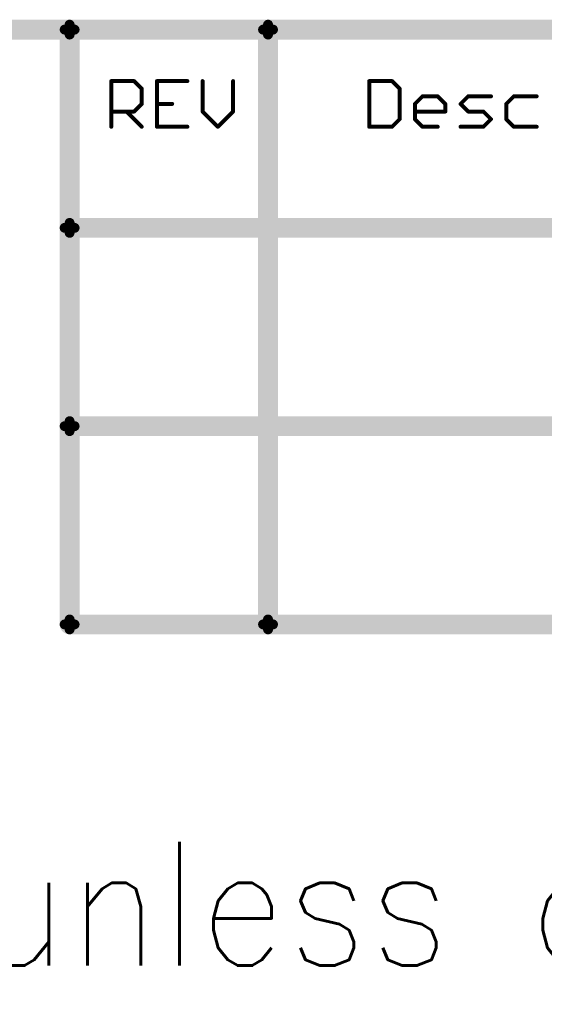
# Model space of a CAD drawing. Header units: millimetres. Extents: x -1.5 to 11.1, y -3 to 5.
# Tile 320 of 323: x 6.45 to 6.978, y 4.044 to 5.037. Entities that reach past the tile are written whole.
import ezdxf

# ---------------------------------------------------------------- set-up
doc = ezdxf.new("R2010")
doc.units = ezdxf.units.MM
doc.header["$MEASUREMENT"] = 0
doc.layers.add('Document', color=7, linetype='Continuous', true_color=0x7f7f00)
doc.styles.add('textstyle28', font='standard')

# ---------------------------------------------------------------- blocks, each defined once
blk = doc.blocks.new('PCB_F___30T_20G_16D_4003_1')
at = {"layer": 'Document'}
for points in [[(-0.8, 5.027, 0.02, 0.02, 0), (6.5, 5.027, 0.02, 0.02, 0)], [(6.5, 5.027, 0.02, 0.02, 0), (6.7, 5.027, 0.02, 0.02, 0)], [(6.5, 4.827, 0.02, 0.02, 0), (6.5, 5.027, 0.02, 0.02, 0)], [(6.5, 5.022, 0.01, 0.01, -1), (6.5, 5.032, 0.01, 0.01, 0)], [(6.495, 5.027, 0.01, 0.01, -1), (6.505, 5.027, 0.01, 0.01, 0)], [(6.5, 5.032, 0.01, 0.01, -1), (6.5, 5.022, 0.01, 0.01, 0)], [(6.7, 5.027, 0.02, 0.02, 0), (8.4, 5.027, 0.02, 0.02, 0)], [(6.7, 4.427, 0.02, 0.02, 0), (6.7, 5.027, 0.02, 0.02, 0)], [(6.695, 5.027, 0.01, 0.01, -1), (6.705, 5.027, 0.01, 0.01, 0)], [(6.7, 5.022, 0.01, 0.01, -1), (6.7, 5.032, 0.01, 0.01, 0)], [(6.7, 5.032, 0.01, 0.01, -1), (6.7, 5.022, 0.01, 0.01, 0)], [(6.542, 4.975039, 0.004, 0.004, 0), (6.56502, 4.975039, 0.004, 0.004, 0)], [(6.542, 4.929, 0.004, 0.004, 0), (6.542, 4.975039, 0.004, 0.004, 0)], [(6.541, 4.975039, 0.002, 0.002, -1), (6.543, 4.975039, 0.002, 0.002, 0)], [(6.542, 4.974039, 0.002, 0.002, -1), (6.542, 4.976039, 0.002, 0.002, 0)], [(6.564312, 4.974332, 0.002, 0.002, -1), (6.565727, 4.975746, 0.002, 0.002, 0)], [(6.56502, 4.975039, 0.004, 0.004, 0), (6.572693, 4.967366, 0.004, 0.004, 0)], [(6.56502, 4.976039, 0.002, 0.002, -1), (6.56502, 4.974039, 0.002, 0.002, 0)], [(6.588039, 4.929, 0.004, 0.004, 0), (6.588039, 4.975039, 0.004, 0.004, 0)], [(6.588039, 4.975039, 0.004, 0.004, 0), (6.618732, 4.975039, 0.004, 0.004, 0)], [(6.588039, 4.974039, 0.002, 0.002, -1), (6.588039, 4.976039, 0.002, 0.002, 0)], [(6.587039, 4.975039, 0.002, 0.002, -1), (6.589039, 4.975039, 0.002, 0.002, 0)], [(6.618732, 4.976039, 0.002, 0.002, -1), (6.618732, 4.974039, 0.002, 0.002, 0)], [(6.634078, 4.944346, 0.004, 0.004, 0), (6.634078, 4.975039, 0.004, 0.004, 0)], [(6.633078, 4.975039, 0.002, 0.002, -1), (6.635078, 4.975039, 0.002, 0.002, 0)], [(6.664771, 4.944346, 0.004, 0.004, 0), (6.664771, 4.975039, 0.004, 0.004, 0)], [(6.663771, 4.975039, 0.002, 0.002, -1), (6.665771, 4.975039, 0.002, 0.002, 0)], [(6.802, 4.929, 0.004, 0.004, 0), (6.802, 4.975039, 0.004, 0.004, 0)], [(6.802, 4.975039, 0.004, 0.004, 0), (6.82502, 4.975039, 0.004, 0.004, 0)], [(6.801, 4.975039, 0.002, 0.002, -1), (6.803, 4.975039, 0.002, 0.002, 0)], [(6.802, 4.974039, 0.002, 0.002, -1), (6.802, 4.976039, 0.002, 0.002, 0)], [(6.824312, 4.974332, 0.002, 0.002, -1), (6.825727, 4.975746, 0.002, 0.002, 0)], [(6.82502, 4.975039, 0.004, 0.004, 0), (6.832693, 4.967366, 0.004, 0.004, 0)], [(6.82502, 4.976039, 0.002, 0.002, -1), (6.82502, 4.974039, 0.002, 0.002, 0)], [(6.572693, 4.95202, 0.004, 0.004, 0), (6.572693, 4.967366, 0.004, 0.004, 0)], [(6.571693, 4.967366, 0.002, 0.002, -1), (6.573693, 4.967366, 0.002, 0.002, 0)], [(6.5734, 4.968073, 0.002, 0.002, -1), (6.571986, 4.966659, 0.002, 0.002, 0)], [(6.832693, 4.936673, 0.004, 0.004, 0), (6.832693, 4.967366, 0.004, 0.004, 0)], [(6.831693, 4.967366, 0.002, 0.002, -1), (6.833693, 4.967366, 0.002, 0.002, 0)], [(6.8334, 4.968073, 0.002, 0.002, -1), (6.831986, 4.966659, 0.002, 0.002, 0)], [(6.848039, 4.95202, 0.004, 0.004, 0), (6.855712, 4.959693, 0.004, 0.004, 0)], [(6.855712, 4.959693, 0.004, 0.004, 0), (6.871059, 4.959693, 0.004, 0.004, 0)], [(6.855712, 4.958693, 0.002, 0.002, -1), (6.855712, 4.960693, 0.002, 0.002, 0)], [(6.855005, 4.9604, 0.002, 0.002, -1), (6.856419, 4.958986, 0.002, 0.002, 0)], [(6.871059, 4.959693, 0.004, 0.004, 0), (6.878732, 4.95202, 0.004, 0.004, 0)], [(6.870352, 4.958986, 0.002, 0.002, -1), (6.871766, 4.9604, 0.002, 0.002, 0)], [(6.871059, 4.960693, 0.002, 0.002, -1), (6.871059, 4.958693, 0.002, 0.002, 0)], [(6.894078, 4.95202, 0.004, 0.004, 0), (6.901752, 4.959693, 0.004, 0.004, 0)], [(6.901752, 4.959693, 0.004, 0.004, 0), (6.924771, 4.959693, 0.004, 0.004, 0)], [(6.901752, 4.958693, 0.002, 0.002, -1), (6.901752, 4.960693, 0.002, 0.002, 0)], [(6.901044, 4.9604, 0.002, 0.002, -1), (6.902459, 4.958986, 0.002, 0.002, 0)], [(6.924771, 4.960693, 0.002, 0.002, -1), (6.924771, 4.958693, 0.002, 0.002, 0)], [(6.940118, 4.95202, 0.004, 0.004, 0), (6.947791, 4.959693, 0.004, 0.004, 0)], [(6.947791, 4.959693, 0.004, 0.004, 0), (6.970811, 4.959693, 0.004, 0.004, 0)], [(6.947791, 4.958693, 0.002, 0.002, -1), (6.947791, 4.960693, 0.002, 0.002, 0)], [(6.947084, 4.9604, 0.002, 0.002, -1), (6.948498, 4.958986, 0.002, 0.002, 0)], [(6.970811, 4.960693, 0.002, 0.002, -1), (6.970811, 4.958693, 0.002, 0.002, 0)], [(6.542, 4.944346, 0.004, 0.004, 0), (6.56502, 4.944346, 0.004, 0.004, 0)], [(6.542, 4.943346, 0.002, 0.002, -1), (6.542, 4.945346, 0.002, 0.002, 0)], [(6.557346, 4.944346, 0.004, 0.004, 0), (6.572693, 4.929, 0.004, 0.004, 0)], [(6.556639, 4.943639, 0.002, 0.002, -1), (6.558053, 4.945053, 0.002, 0.002, 0)], [(6.56502, 4.944346, 0.004, 0.004, 0), (6.572693, 4.95202, 0.004, 0.004, 0)], [(6.56502, 4.945346, 0.002, 0.002, -1), (6.56502, 4.943346, 0.002, 0.002, 0)], [(6.573693, 4.95202, 0.002, 0.002, -1), (6.571693, 4.95202, 0.002, 0.002, 0)], [(6.571986, 4.952727, 0.002, 0.002, -1), (6.5734, 4.951312, 0.002, 0.002, 0)], [(6.588039, 4.95202, 0.004, 0.004, 0), (6.603386, 4.95202, 0.004, 0.004, 0)], [(6.588039, 4.95102, 0.002, 0.002, -1), (6.588039, 4.95302, 0.002, 0.002, 0)], [(6.603386, 4.95302, 0.002, 0.002, -1), (6.603386, 4.95102, 0.002, 0.002, 0)], [(6.634078, 4.944346, 0.004, 0.004, 0), (6.649425, 4.929, 0.004, 0.004, 0)], [(6.633371, 4.943639, 0.002, 0.002, -1), (6.634786, 4.945053, 0.002, 0.002, 0)], [(6.649425, 4.929, 0.004, 0.004, 0), (6.664771, 4.944346, 0.004, 0.004, 0)], [(6.664064, 4.945053, 0.002, 0.002, -1), (6.665478, 4.943639, 0.002, 0.002, 0)], [(6.848039, 4.936673, 0.004, 0.004, 0), (6.848039, 4.95202, 0.004, 0.004, 0)], [(6.847039, 4.95202, 0.002, 0.002, -1), (6.849039, 4.95202, 0.002, 0.002, 0)], [(6.848746, 4.951312, 0.002, 0.002, -1), (6.847332, 4.952727, 0.002, 0.002, 0)], [(6.848039, 4.944346, 0.004, 0.004, 0), (6.878732, 4.944346, 0.004, 0.004, 0)], [(6.848039, 4.943346, 0.002, 0.002, -1), (6.848039, 4.945346, 0.002, 0.002, 0)], [(6.878732, 4.944346, 0.004, 0.004, 0), (6.878732, 4.95202, 0.004, 0.004, 0)], [(6.877732, 4.95202, 0.002, 0.002, -1), (6.879732, 4.95202, 0.002, 0.002, 0)], [(6.879439, 4.952727, 0.002, 0.002, -1), (6.878025, 4.951312, 0.002, 0.002, 0)], [(6.878732, 4.945346, 0.002, 0.002, -1), (6.878732, 4.943346, 0.002, 0.002, 0)], [(6.894078, 4.95202, 0.004, 0.004, 0), (6.901752, 4.944346, 0.004, 0.004, 0)], [(6.893371, 4.951312, 0.002, 0.002, -1), (6.894786, 4.952727, 0.002, 0.002, 0)], [(6.894786, 4.951312, 0.002, 0.002, -1), (6.893371, 4.952727, 0.002, 0.002, 0)], [(6.901752, 4.944346, 0.004, 0.004, 0), (6.917098, 4.944346, 0.004, 0.004, 0)], [(6.901752, 4.943346, 0.002, 0.002, -1), (6.901752, 4.945346, 0.002, 0.002, 0)], [(6.917098, 4.944346, 0.004, 0.004, 0), (6.924771, 4.936673, 0.004, 0.004, 0)], [(6.916391, 4.943639, 0.002, 0.002, -1), (6.917805, 4.945053, 0.002, 0.002, 0)], [(6.917098, 4.945346, 0.002, 0.002, -1), (6.917098, 4.943346, 0.002, 0.002, 0)], [(6.940118, 4.936673, 0.004, 0.004, 0), (6.940118, 4.95202, 0.004, 0.004, 0)], [(6.939118, 4.95202, 0.002, 0.002, -1), (6.941118, 4.95202, 0.002, 0.002, 0)], [(6.940825, 4.951312, 0.002, 0.002, -1), (6.939411, 4.952727, 0.002, 0.002, 0)], [(6.565727, 4.943639, 0.002, 0.002, -1), (6.564312, 4.945053, 0.002, 0.002, 0)], [(6.635078, 4.944346, 0.002, 0.002, -1), (6.633078, 4.944346, 0.002, 0.002, 0)], [(6.665771, 4.944346, 0.002, 0.002, -1), (6.663771, 4.944346, 0.002, 0.002, 0)], [(6.82502, 4.929, 0.004, 0.004, 0), (6.832693, 4.936673, 0.004, 0.004, 0)], [(6.833693, 4.936673, 0.002, 0.002, -1), (6.831693, 4.936673, 0.002, 0.002, 0)], [(6.831986, 4.93738, 0.002, 0.002, -1), (6.8334, 4.935966, 0.002, 0.002, 0)], [(6.848039, 4.936673, 0.004, 0.004, 0), (6.855712, 4.929, 0.004, 0.004, 0)], [(6.847332, 4.935966, 0.002, 0.002, -1), (6.848746, 4.93738, 0.002, 0.002, 0)], [(6.849039, 4.936673, 0.002, 0.002, -1), (6.847039, 4.936673, 0.002, 0.002, 0)], [(6.879732, 4.944346, 0.002, 0.002, -1), (6.877732, 4.944346, 0.002, 0.002, 0)], [(6.902459, 4.945053, 0.002, 0.002, -1), (6.901044, 4.943639, 0.002, 0.002, 0)], [(6.917098, 4.929, 0.004, 0.004, 0), (6.924771, 4.936673, 0.004, 0.004, 0)], [(6.924064, 4.93738, 0.002, 0.002, -1), (6.925478, 4.935966, 0.002, 0.002, 0)], [(6.925478, 4.93738, 0.002, 0.002, -1), (6.924064, 4.935966, 0.002, 0.002, 0)], [(6.940118, 4.936673, 0.004, 0.004, 0), (6.947791, 4.929, 0.004, 0.004, 0)], [(6.939411, 4.935966, 0.002, 0.002, -1), (6.940825, 4.93738, 0.002, 0.002, 0)], [(6.941118, 4.936673, 0.002, 0.002, -1), (6.939118, 4.936673, 0.002, 0.002, 0)], [(6.543, 4.929, 0.002, 0.002, -1), (6.541, 4.929, 0.002, 0.002, 0)], [(6.5734, 4.929707, 0.002, 0.002, -1), (6.571986, 4.928293, 0.002, 0.002, 0)], [(6.588039, 4.929, 0.004, 0.004, 0), (6.618732, 4.929, 0.004, 0.004, 0)], [(6.588039, 4.928, 0.002, 0.002, -1), (6.588039, 4.93, 0.002, 0.002, 0)], [(6.589039, 4.929, 0.002, 0.002, -1), (6.587039, 4.929, 0.002, 0.002, 0)], [(6.618732, 4.93, 0.002, 0.002, -1), (6.618732, 4.928, 0.002, 0.002, 0)], [(6.650132, 4.928293, 0.002, 0.002, -1), (6.648718, 4.929707, 0.002, 0.002, 0)], [(6.650132, 4.929707, 0.002, 0.002, -1), (6.648718, 4.928293, 0.002, 0.002, 0)], [(6.802, 4.929, 0.004, 0.004, 0), (6.82502, 4.929, 0.004, 0.004, 0)], [(6.802, 4.928, 0.002, 0.002, -1), (6.802, 4.93, 0.002, 0.002, 0)], [(6.803, 4.929, 0.002, 0.002, -1), (6.801, 4.929, 0.002, 0.002, 0)], [(6.825727, 4.928293, 0.002, 0.002, -1), (6.824312, 4.929707, 0.002, 0.002, 0)], [(6.82502, 4.93, 0.002, 0.002, -1), (6.82502, 4.928, 0.002, 0.002, 0)], [(6.855712, 4.929, 0.004, 0.004, 0), (6.871059, 4.929, 0.004, 0.004, 0)], [(6.855712, 4.928, 0.002, 0.002, -1), (6.855712, 4.93, 0.002, 0.002, 0)], [(6.856419, 4.929707, 0.002, 0.002, -1), (6.855005, 4.928293, 0.002, 0.002, 0)], [(6.871059, 4.93, 0.002, 0.002, -1), (6.871059, 4.928, 0.002, 0.002, 0)], [(6.894078, 4.929, 0.004, 0.004, 0), (6.917098, 4.929, 0.004, 0.004, 0)], [(6.894078, 4.928, 0.002, 0.002, -1), (6.894078, 4.93, 0.002, 0.002, 0)], [(6.917805, 4.928293, 0.002, 0.002, -1), (6.916391, 4.929707, 0.002, 0.002, 0)], [(6.917098, 4.93, 0.002, 0.002, -1), (6.917098, 4.928, 0.002, 0.002, 0)], [(6.947791, 4.929, 0.004, 0.004, 0), (6.970811, 4.929, 0.004, 0.004, 0)], [(6.947791, 4.928, 0.002, 0.002, -1), (6.947791, 4.93, 0.002, 0.002, 0)], [(6.948498, 4.929707, 0.002, 0.002, -1), (6.947084, 4.928293, 0.002, 0.002, 0)], [(6.970811, 4.93, 0.002, 0.002, -1), (6.970811, 4.928, 0.002, 0.002, 0)], [(6.5, 4.827, 0.02, 0.02, 0), (9, 4.827, 0.02, 0.02, 0)], [(6.5, 4.627, 0.02, 0.02, 0), (6.5, 4.827, 0.02, 0.02, 0)], [(6.5, 4.822, 0.01, 0.01, -1), (6.5, 4.832, 0.01, 0.01, 0)], [(6.495, 4.827, 0.01, 0.01, -1), (6.505, 4.827, 0.01, 0.01, 0)], [(6.505, 4.827, 0.01, 0.01, -1), (6.495, 4.827, 0.01, 0.01, 0)], [(6.5, 4.627, 0.02, 0.02, 0), (9, 4.627, 0.02, 0.02, 0)], [(6.5, 4.427, 0.02, 0.02, 0), (6.5, 4.627, 0.02, 0.02, 0)], [(6.5, 4.622, 0.01, 0.01, -1), (6.5, 4.632, 0.01, 0.01, 0)], [(6.495, 4.627, 0.01, 0.01, -1), (6.505, 4.627, 0.01, 0.01, 0)], [(6.505, 4.627, 0.01, 0.01, -1), (6.495, 4.627, 0.01, 0.01, 0)], [(6.5, 4.427, 0.02, 0.02, 0), (6.7, 4.427, 0.02, 0.02, 0)], [(6.5, 4.422, 0.01, 0.01, -1), (6.5, 4.432, 0.01, 0.01, 0)], [(6.505, 4.427, 0.01, 0.01, -1), (6.495, 4.427, 0.01, 0.01, 0)], [(6.7, 4.427, 0.02, 0.02, 0), (8.4, 4.427, 0.02, 0.02, 0)], [(6.7, 4.422, 0.01, 0.01, -1), (6.7, 4.432, 0.01, 0.01, 0)], [(6.705, 4.427, 0.01, 0.01, -1), (6.695, 4.427, 0.01, 0.01, 0)], [(6.7, 4.432, 0.01, 0.01, -1), (6.7, 4.422, 0.01, 0.01, 0)]]:
    blk.add_lwpolyline(points, format="xyseb", dxfattribs=at)
for points in [[(6.495, 5.027, 0.01, 0.01, 1), (6.505, 5.027, 0.01, 0.01, 1)], [(6.495, 5.027, 0.01, 0.01, 1), (6.505, 5.027, 0.01, 0.01, 1)], [(6.495, 5.027, 0.01, 0.01, 1), (6.505, 5.027, 0.01, 0.01, 1)], [(6.4975, 5.032, 0.005, 0.005, 1), (6.5025, 5.032, 0.005, 0.005, 1)], [(6.4975, 5.032, 0.005, 0.005, 1), (6.5025, 5.032, 0.005, 0.005, 1)], [(6.695, 5.027, 0.01, 0.01, 1), (6.705, 5.027, 0.01, 0.01, 1)], [(6.695, 5.027, 0.01, 0.01, 1), (6.705, 5.027, 0.01, 0.01, 1)], [(6.695, 5.027, 0.01, 0.01, 1), (6.705, 5.027, 0.01, 0.01, 1)], [(6.6975, 5.032, 0.005, 0.005, 1), (6.7025, 5.032, 0.005, 0.005, 1)], [(6.6975, 5.032, 0.005, 0.005, 1), (6.7025, 5.032, 0.005, 0.005, 1)], [(6.4925, 5.027, 0.005, 0.005, 1), (6.4975, 5.027, 0.005, 0.005, 1)], [(6.4975, 5.022, 0.005, 0.005, 1), (6.5025, 5.022, 0.005, 0.005, 1)], [(6.4975, 5.022, 0.005, 0.005, 1), (6.5025, 5.022, 0.005, 0.005, 1)], [(6.5025, 5.027, 0.005, 0.005, 1), (6.5075, 5.027, 0.005, 0.005, 1)], [(6.6925, 5.027, 0.005, 0.005, 1), (6.6975, 5.027, 0.005, 0.005, 1)], [(6.6975, 5.022, 0.005, 0.005, 1), (6.7025, 5.022, 0.005, 0.005, 1)], [(6.6975, 5.022, 0.005, 0.005, 1), (6.7025, 5.022, 0.005, 0.005, 1)], [(6.7025, 5.027, 0.005, 0.005, 1), (6.7075, 5.027, 0.005, 0.005, 1)], [(6.541, 4.975039, 0.002, 0.002, 1), (6.543, 4.975039, 0.002, 0.002, 1)], [(6.541, 4.975039, 0.002, 0.002, 1), (6.543, 4.975039, 0.002, 0.002, 1)], [(6.5405, 4.975039, 0.001, 0.001, 1), (6.5415, 4.975039, 0.001, 0.001, 1)], [(6.5415, 4.976039, 0.001, 0.001, 1), (6.5425, 4.976039, 0.001, 0.001, 1)], [(6.5425, 4.975039, 0.001, 0.001, 1), (6.5435, 4.975039, 0.001, 0.001, 1)], [(6.56402, 4.975039, 0.002, 0.002, 1), (6.56602, 4.975039, 0.002, 0.002, 1)], [(6.56402, 4.975039, 0.002, 0.002, 1), (6.56602, 4.975039, 0.002, 0.002, 1)], [(6.56452, 4.976039, 0.001, 0.001, 1), (6.56552, 4.976039, 0.001, 0.001, 1)], [(6.565227, 4.975746, 0.001, 0.001, 1), (6.566227, 4.975746, 0.001, 0.001, 1)], [(6.587039, 4.975039, 0.002, 0.002, 1), (6.589039, 4.975039, 0.002, 0.002, 1)], [(6.587039, 4.975039, 0.002, 0.002, 1), (6.589039, 4.975039, 0.002, 0.002, 1)], [(6.586539, 4.975039, 0.001, 0.001, 1), (6.587539, 4.975039, 0.001, 0.001, 1)], [(6.587539, 4.976039, 0.001, 0.001, 1), (6.588539, 4.976039, 0.001, 0.001, 1)], [(6.588539, 4.975039, 0.001, 0.001, 1), (6.589539, 4.975039, 0.001, 0.001, 1)], [(6.617732, 4.975039, 0.002, 0.002, 1), (6.619732, 4.975039, 0.002, 0.002, 1)], [(6.618232, 4.976039, 0.001, 0.001, 1), (6.619232, 4.976039, 0.001, 0.001, 1)], [(6.633078, 4.975039, 0.002, 0.002, 1), (6.635078, 4.975039, 0.002, 0.002, 1)], [(6.632578, 4.975039, 0.001, 0.001, 1), (6.633578, 4.975039, 0.001, 0.001, 1)], [(6.634578, 4.975039, 0.001, 0.001, 1), (6.635578, 4.975039, 0.001, 0.001, 1)], [(6.663771, 4.975039, 0.002, 0.002, 1), (6.665771, 4.975039, 0.002, 0.002, 1)], [(6.663271, 4.975039, 0.001, 0.001, 1), (6.664271, 4.975039, 0.001, 0.001, 1)], [(6.665271, 4.975039, 0.001, 0.001, 1), (6.666271, 4.975039, 0.001, 0.001, 1)], [(6.801, 4.975039, 0.002, 0.002, 1), (6.803, 4.975039, 0.002, 0.002, 1)], [(6.801, 4.975039, 0.002, 0.002, 1), (6.803, 4.975039, 0.002, 0.002, 1)], [(6.8005, 4.975039, 0.001, 0.001, 1), (6.8015, 4.975039, 0.001, 0.001, 1)], [(6.8015, 4.976039, 0.001, 0.001, 1), (6.8025, 4.976039, 0.001, 0.001, 1)], [(6.8025, 4.975039, 0.001, 0.001, 1), (6.8035, 4.975039, 0.001, 0.001, 1)], [(6.82402, 4.975039, 0.002, 0.002, 1), (6.82602, 4.975039, 0.002, 0.002, 1)], [(6.82402, 4.975039, 0.002, 0.002, 1), (6.82602, 4.975039, 0.002, 0.002, 1)], [(6.82452, 4.976039, 0.001, 0.001, 1), (6.82552, 4.976039, 0.001, 0.001, 1)], [(6.825227, 4.975746, 0.001, 0.001, 1), (6.826227, 4.975746, 0.001, 0.001, 1)], [(6.5415, 4.974039, 0.001, 0.001, 1), (6.5425, 4.974039, 0.001, 0.001, 1)], [(6.563812, 4.974332, 0.001, 0.001, 1), (6.564812, 4.974332, 0.001, 0.001, 1)], [(6.56452, 4.974039, 0.001, 0.001, 1), (6.56552, 4.974039, 0.001, 0.001, 1)], [(6.571693, 4.967366, 0.002, 0.002, 1), (6.573693, 4.967366, 0.002, 0.002, 1)], [(6.571693, 4.967366, 0.002, 0.002, 1), (6.573693, 4.967366, 0.002, 0.002, 1)], [(6.571193, 4.967366, 0.001, 0.001, 1), (6.572193, 4.967366, 0.001, 0.001, 1)], [(6.571486, 4.966659, 0.001, 0.001, 1), (6.572486, 4.966659, 0.001, 0.001, 1)], [(6.5729, 4.968073, 0.001, 0.001, 1), (6.5739, 4.968073, 0.001, 0.001, 1)], [(6.573193, 4.967366, 0.001, 0.001, 1), (6.574193, 4.967366, 0.001, 0.001, 1)], [(6.587539, 4.974039, 0.001, 0.001, 1), (6.588539, 4.974039, 0.001, 0.001, 1)], [(6.618232, 4.974039, 0.001, 0.001, 1), (6.619232, 4.974039, 0.001, 0.001, 1)], [(6.8015, 4.974039, 0.001, 0.001, 1), (6.8025, 4.974039, 0.001, 0.001, 1)], [(6.823812, 4.974332, 0.001, 0.001, 1), (6.824812, 4.974332, 0.001, 0.001, 1)], [(6.82452, 4.974039, 0.001, 0.001, 1), (6.82552, 4.974039, 0.001, 0.001, 1)], [(6.831693, 4.967366, 0.002, 0.002, 1), (6.833693, 4.967366, 0.002, 0.002, 1)], [(6.831693, 4.967366, 0.002, 0.002, 1), (6.833693, 4.967366, 0.002, 0.002, 1)], [(6.831193, 4.967366, 0.001, 0.001, 1), (6.832193, 4.967366, 0.001, 0.001, 1)], [(6.831486, 4.966659, 0.001, 0.001, 1), (6.832486, 4.966659, 0.001, 0.001, 1)], [(6.8329, 4.968073, 0.001, 0.001, 1), (6.8339, 4.968073, 0.001, 0.001, 1)], [(6.833193, 4.967366, 0.001, 0.001, 1), (6.834193, 4.967366, 0.001, 0.001, 1)], [(6.854712, 4.959693, 0.002, 0.002, 1), (6.856712, 4.959693, 0.002, 0.002, 1)], [(6.854712, 4.959693, 0.002, 0.002, 1), (6.856712, 4.959693, 0.002, 0.002, 1)], [(6.854505, 4.9604, 0.001, 0.001, 1), (6.855505, 4.9604, 0.001, 0.001, 1)], [(6.855212, 4.960693, 0.001, 0.001, 1), (6.856212, 4.960693, 0.001, 0.001, 1)], [(6.855212, 4.958693, 0.001, 0.001, 1), (6.856212, 4.958693, 0.001, 0.001, 1)], [(6.855919, 4.958986, 0.001, 0.001, 1), (6.856919, 4.958986, 0.001, 0.001, 1)], [(6.870059, 4.959693, 0.002, 0.002, 1), (6.872059, 4.959693, 0.002, 0.002, 1)], [(6.870059, 4.959693, 0.002, 0.002, 1), (6.872059, 4.959693, 0.002, 0.002, 1)], [(6.869852, 4.958986, 0.001, 0.001, 1), (6.870852, 4.958986, 0.001, 0.001, 1)], [(6.870559, 4.960693, 0.001, 0.001, 1), (6.871559, 4.960693, 0.001, 0.001, 1)], [(6.870559, 4.958693, 0.001, 0.001, 1), (6.871559, 4.958693, 0.001, 0.001, 1)], [(6.871266, 4.9604, 0.001, 0.001, 1), (6.872266, 4.9604, 0.001, 0.001, 1)], [(6.900752, 4.959693, 0.002, 0.002, 1), (6.902752, 4.959693, 0.002, 0.002, 1)], [(6.900752, 4.959693, 0.002, 0.002, 1), (6.902752, 4.959693, 0.002, 0.002, 1)], [(6.900544, 4.9604, 0.001, 0.001, 1), (6.901544, 4.9604, 0.001, 0.001, 1)], [(6.901252, 4.960693, 0.001, 0.001, 1), (6.902252, 4.960693, 0.001, 0.001, 1)], [(6.901252, 4.958693, 0.001, 0.001, 1), (6.902252, 4.958693, 0.001, 0.001, 1)], [(6.901959, 4.958986, 0.001, 0.001, 1), (6.902959, 4.958986, 0.001, 0.001, 1)], [(6.923771, 4.959693, 0.002, 0.002, 1), (6.925771, 4.959693, 0.002, 0.002, 1)], [(6.924271, 4.960693, 0.001, 0.001, 1), (6.925271, 4.960693, 0.001, 0.001, 1)], [(6.924271, 4.958693, 0.001, 0.001, 1), (6.925271, 4.958693, 0.001, 0.001, 1)], [(6.946791, 4.959693, 0.002, 0.002, 1), (6.948791, 4.959693, 0.002, 0.002, 1)], [(6.946791, 4.959693, 0.002, 0.002, 1), (6.948791, 4.959693, 0.002, 0.002, 1)], [(6.946584, 4.9604, 0.001, 0.001, 1), (6.947584, 4.9604, 0.001, 0.001, 1)], [(6.947291, 4.960693, 0.001, 0.001, 1), (6.948291, 4.960693, 0.001, 0.001, 1)], [(6.947291, 4.958693, 0.001, 0.001, 1), (6.948291, 4.958693, 0.001, 0.001, 1)], [(6.947998, 4.958986, 0.001, 0.001, 1), (6.948998, 4.958986, 0.001, 0.001, 1)], [(6.969811, 4.959693, 0.002, 0.002, 1), (6.971811, 4.959693, 0.002, 0.002, 1)], [(6.970311, 4.960693, 0.001, 0.001, 1), (6.971311, 4.960693, 0.001, 0.001, 1)], [(6.970311, 4.958693, 0.001, 0.001, 1), (6.971311, 4.958693, 0.001, 0.001, 1)], [(6.541, 4.944346, 0.002, 0.002, 1), (6.543, 4.944346, 0.002, 0.002, 1)], [(6.5415, 4.945346, 0.001, 0.001, 1), (6.5425, 4.945346, 0.001, 0.001, 1)], [(6.556346, 4.944346, 0.002, 0.002, 1), (6.558346, 4.944346, 0.002, 0.002, 1)], [(6.56402, 4.944346, 0.002, 0.002, 1), (6.56602, 4.944346, 0.002, 0.002, 1)], [(6.56402, 4.944346, 0.002, 0.002, 1), (6.56602, 4.944346, 0.002, 0.002, 1)], [(6.56452, 4.945346, 0.001, 0.001, 1), (6.56552, 4.945346, 0.001, 0.001, 1)], [(6.571693, 4.95202, 0.002, 0.002, 1), (6.573693, 4.95202, 0.002, 0.002, 1)], [(6.571693, 4.95202, 0.002, 0.002, 1), (6.573693, 4.95202, 0.002, 0.002, 1)], [(6.571193, 4.95202, 0.001, 0.001, 1), (6.572193, 4.95202, 0.001, 0.001, 1)], [(6.571486, 4.952727, 0.001, 0.001, 1), (6.572486, 4.952727, 0.001, 0.001, 1)], [(6.5729, 4.951312, 0.001, 0.001, 1), (6.5739, 4.951312, 0.001, 0.001, 1)], [(6.573193, 4.95202, 0.001, 0.001, 1), (6.574193, 4.95202, 0.001, 0.001, 1)], [(6.587039, 4.95202, 0.002, 0.002, 1), (6.589039, 4.95202, 0.002, 0.002, 1)], [(6.587539, 4.95302, 0.001, 0.001, 1), (6.588539, 4.95302, 0.001, 0.001, 1)], [(6.587539, 4.95102, 0.001, 0.001, 1), (6.588539, 4.95102, 0.001, 0.001, 1)], [(6.602386, 4.95202, 0.002, 0.002, 1), (6.604386, 4.95202, 0.002, 0.002, 1)], [(6.602886, 4.95302, 0.001, 0.001, 1), (6.603886, 4.95302, 0.001, 0.001, 1)], [(6.602886, 4.95102, 0.001, 0.001, 1), (6.603886, 4.95102, 0.001, 0.001, 1)], [(6.633078, 4.944346, 0.002, 0.002, 1), (6.635078, 4.944346, 0.002, 0.002, 1)], [(6.633078, 4.944346, 0.002, 0.002, 1), (6.635078, 4.944346, 0.002, 0.002, 1)], [(6.663771, 4.944346, 0.002, 0.002, 1), (6.665771, 4.944346, 0.002, 0.002, 1)], [(6.663771, 4.944346, 0.002, 0.002, 1), (6.665771, 4.944346, 0.002, 0.002, 1)], [(6.847039, 4.95202, 0.002, 0.002, 1), (6.849039, 4.95202, 0.002, 0.002, 1)], [(6.847039, 4.95202, 0.002, 0.002, 1), (6.849039, 4.95202, 0.002, 0.002, 1)], [(6.846539, 4.95202, 0.001, 0.001, 1), (6.847539, 4.95202, 0.001, 0.001, 1)], [(6.847039, 4.944346, 0.002, 0.002, 1), (6.849039, 4.944346, 0.002, 0.002, 1)], [(6.846832, 4.952727, 0.001, 0.001, 1), (6.847832, 4.952727, 0.001, 0.001, 1)], [(6.847539, 4.945346, 0.001, 0.001, 1), (6.848539, 4.945346, 0.001, 0.001, 1)], [(6.848246, 4.951312, 0.001, 0.001, 1), (6.849246, 4.951312, 0.001, 0.001, 1)], [(6.848539, 4.95202, 0.001, 0.001, 1), (6.849539, 4.95202, 0.001, 0.001, 1)], [(6.877732, 4.95202, 0.002, 0.002, 1), (6.879732, 4.95202, 0.002, 0.002, 1)], [(6.877732, 4.95202, 0.002, 0.002, 1), (6.879732, 4.95202, 0.002, 0.002, 1)], [(6.877232, 4.95202, 0.001, 0.001, 1), (6.878232, 4.95202, 0.001, 0.001, 1)], [(6.877732, 4.944346, 0.002, 0.002, 1), (6.879732, 4.944346, 0.002, 0.002, 1)], [(6.877732, 4.944346, 0.002, 0.002, 1), (6.879732, 4.944346, 0.002, 0.002, 1)], [(6.877525, 4.951312, 0.001, 0.001, 1), (6.878525, 4.951312, 0.001, 0.001, 1)], [(6.878232, 4.945346, 0.001, 0.001, 1), (6.879232, 4.945346, 0.001, 0.001, 1)], [(6.878939, 4.952727, 0.001, 0.001, 1), (6.879939, 4.952727, 0.001, 0.001, 1)], [(6.879232, 4.95202, 0.001, 0.001, 1), (6.880232, 4.95202, 0.001, 0.001, 1)], [(6.893078, 4.95202, 0.002, 0.002, 1), (6.895078, 4.95202, 0.002, 0.002, 1)], [(6.893078, 4.95202, 0.002, 0.002, 1), (6.895078, 4.95202, 0.002, 0.002, 1)], [(6.892871, 4.952727, 0.001, 0.001, 1), (6.893871, 4.952727, 0.001, 0.001, 1)], [(6.892871, 4.951312, 0.001, 0.001, 1), (6.893871, 4.951312, 0.001, 0.001, 1)], [(6.894286, 4.952727, 0.001, 0.001, 1), (6.895286, 4.952727, 0.001, 0.001, 1)], [(6.894286, 4.951312, 0.001, 0.001, 1), (6.895286, 4.951312, 0.001, 0.001, 1)], [(6.900752, 4.944346, 0.002, 0.002, 1), (6.902752, 4.944346, 0.002, 0.002, 1)], [(6.900752, 4.944346, 0.002, 0.002, 1), (6.902752, 4.944346, 0.002, 0.002, 1)], [(6.901252, 4.945346, 0.001, 0.001, 1), (6.902252, 4.945346, 0.001, 0.001, 1)], [(6.916098, 4.944346, 0.002, 0.002, 1), (6.918098, 4.944346, 0.002, 0.002, 1)], [(6.916098, 4.944346, 0.002, 0.002, 1), (6.918098, 4.944346, 0.002, 0.002, 1)], [(6.916598, 4.945346, 0.001, 0.001, 1), (6.917598, 4.945346, 0.001, 0.001, 1)], [(6.939118, 4.95202, 0.002, 0.002, 1), (6.941118, 4.95202, 0.002, 0.002, 1)], [(6.939118, 4.95202, 0.002, 0.002, 1), (6.941118, 4.95202, 0.002, 0.002, 1)], [(6.938618, 4.95202, 0.001, 0.001, 1), (6.939618, 4.95202, 0.001, 0.001, 1)], [(6.938911, 4.952727, 0.001, 0.001, 1), (6.939911, 4.952727, 0.001, 0.001, 1)], [(6.940325, 4.951312, 0.001, 0.001, 1), (6.941325, 4.951312, 0.001, 0.001, 1)], [(6.940618, 4.95202, 0.001, 0.001, 1), (6.941618, 4.95202, 0.001, 0.001, 1)], [(6.5415, 4.943346, 0.001, 0.001, 1), (6.5425, 4.943346, 0.001, 0.001, 1)], [(6.556139, 4.943639, 0.001, 0.001, 1), (6.557139, 4.943639, 0.001, 0.001, 1)], [(6.557553, 4.945053, 0.001, 0.001, 1), (6.558553, 4.945053, 0.001, 0.001, 1)], [(6.563812, 4.945053, 0.001, 0.001, 1), (6.564812, 4.945053, 0.001, 0.001, 1)], [(6.56452, 4.943346, 0.001, 0.001, 1), (6.56552, 4.943346, 0.001, 0.001, 1)], [(6.565227, 4.943639, 0.001, 0.001, 1), (6.566227, 4.943639, 0.001, 0.001, 1)], [(6.632578, 4.944346, 0.001, 0.001, 1), (6.633578, 4.944346, 0.001, 0.001, 1)], [(6.632871, 4.943639, 0.001, 0.001, 1), (6.633871, 4.943639, 0.001, 0.001, 1)], [(6.634286, 4.945053, 0.001, 0.001, 1), (6.635286, 4.945053, 0.001, 0.001, 1)], [(6.634578, 4.944346, 0.001, 0.001, 1), (6.635578, 4.944346, 0.001, 0.001, 1)], [(6.663271, 4.944346, 0.001, 0.001, 1), (6.664271, 4.944346, 0.001, 0.001, 1)], [(6.663564, 4.945053, 0.001, 0.001, 1), (6.664564, 4.945053, 0.001, 0.001, 1)], [(6.664978, 4.943639, 0.001, 0.001, 1), (6.665978, 4.943639, 0.001, 0.001, 1)], [(6.665271, 4.944346, 0.001, 0.001, 1), (6.666271, 4.944346, 0.001, 0.001, 1)], [(6.831693, 4.936673, 0.002, 0.002, 1), (6.833693, 4.936673, 0.002, 0.002, 1)], [(6.831693, 4.936673, 0.002, 0.002, 1), (6.833693, 4.936673, 0.002, 0.002, 1)], [(6.831193, 4.936673, 0.001, 0.001, 1), (6.832193, 4.936673, 0.001, 0.001, 1)], [(6.831486, 4.93738, 0.001, 0.001, 1), (6.832486, 4.93738, 0.001, 0.001, 1)], [(6.8329, 4.935966, 0.001, 0.001, 1), (6.8339, 4.935966, 0.001, 0.001, 1)], [(6.833193, 4.936673, 0.001, 0.001, 1), (6.834193, 4.936673, 0.001, 0.001, 1)], [(6.847039, 4.936673, 0.002, 0.002, 1), (6.849039, 4.936673, 0.002, 0.002, 1)], [(6.847039, 4.936673, 0.002, 0.002, 1), (6.849039, 4.936673, 0.002, 0.002, 1)], [(6.846539, 4.936673, 0.001, 0.001, 1), (6.847539, 4.936673, 0.001, 0.001, 1)], [(6.846832, 4.935966, 0.001, 0.001, 1), (6.847832, 4.935966, 0.001, 0.001, 1)], [(6.847539, 4.943346, 0.001, 0.001, 1), (6.848539, 4.943346, 0.001, 0.001, 1)], [(6.848246, 4.93738, 0.001, 0.001, 1), (6.849246, 4.93738, 0.001, 0.001, 1)], [(6.848539, 4.936673, 0.001, 0.001, 1), (6.849539, 4.936673, 0.001, 0.001, 1)], [(6.877232, 4.944346, 0.001, 0.001, 1), (6.878232, 4.944346, 0.001, 0.001, 1)], [(6.878232, 4.943346, 0.001, 0.001, 1), (6.879232, 4.943346, 0.001, 0.001, 1)], [(6.879232, 4.944346, 0.001, 0.001, 1), (6.880232, 4.944346, 0.001, 0.001, 1)], [(6.900544, 4.943639, 0.001, 0.001, 1), (6.901544, 4.943639, 0.001, 0.001, 1)], [(6.901252, 4.943346, 0.001, 0.001, 1), (6.902252, 4.943346, 0.001, 0.001, 1)], [(6.901959, 4.945053, 0.001, 0.001, 1), (6.902959, 4.945053, 0.001, 0.001, 1)], [(6.915891, 4.943639, 0.001, 0.001, 1), (6.916891, 4.943639, 0.001, 0.001, 1)], [(6.916598, 4.943346, 0.001, 0.001, 1), (6.917598, 4.943346, 0.001, 0.001, 1)], [(6.917305, 4.945053, 0.001, 0.001, 1), (6.918305, 4.945053, 0.001, 0.001, 1)], [(6.923771, 4.936673, 0.002, 0.002, 1), (6.925771, 4.936673, 0.002, 0.002, 1)], [(6.923771, 4.936673, 0.002, 0.002, 1), (6.925771, 4.936673, 0.002, 0.002, 1)], [(6.923564, 4.93738, 0.001, 0.001, 1), (6.924564, 4.93738, 0.001, 0.001, 1)], [(6.923564, 4.935966, 0.001, 0.001, 1), (6.924564, 4.935966, 0.001, 0.001, 1)], [(6.924978, 4.93738, 0.001, 0.001, 1), (6.925978, 4.93738, 0.001, 0.001, 1)], [(6.924978, 4.935966, 0.001, 0.001, 1), (6.925978, 4.935966, 0.001, 0.001, 1)], [(6.939118, 4.936673, 0.002, 0.002, 1), (6.941118, 4.936673, 0.002, 0.002, 1)], [(6.939118, 4.936673, 0.002, 0.002, 1), (6.941118, 4.936673, 0.002, 0.002, 1)], [(6.938618, 4.936673, 0.001, 0.001, 1), (6.939618, 4.936673, 0.001, 0.001, 1)], [(6.938911, 4.935966, 0.001, 0.001, 1), (6.939911, 4.935966, 0.001, 0.001, 1)], [(6.940325, 4.93738, 0.001, 0.001, 1), (6.941325, 4.93738, 0.001, 0.001, 1)], [(6.940618, 4.936673, 0.001, 0.001, 1), (6.941618, 4.936673, 0.001, 0.001, 1)], [(6.541, 4.929, 0.002, 0.002, 1), (6.543, 4.929, 0.002, 0.002, 1)], [(6.5405, 4.929, 0.001, 0.001, 1), (6.5415, 4.929, 0.001, 0.001, 1)], [(6.5425, 4.929, 0.001, 0.001, 1), (6.5435, 4.929, 0.001, 0.001, 1)], [(6.571693, 4.929, 0.002, 0.002, 1), (6.573693, 4.929, 0.002, 0.002, 1)], [(6.571486, 4.928293, 0.001, 0.001, 1), (6.572486, 4.928293, 0.001, 0.001, 1)], [(6.5729, 4.929707, 0.001, 0.001, 1), (6.5739, 4.929707, 0.001, 0.001, 1)], [(6.587039, 4.929, 0.002, 0.002, 1), (6.589039, 4.929, 0.002, 0.002, 1)], [(6.587039, 4.929, 0.002, 0.002, 1), (6.589039, 4.929, 0.002, 0.002, 1)], [(6.586539, 4.929, 0.001, 0.001, 1), (6.587539, 4.929, 0.001, 0.001, 1)], [(6.587539, 4.93, 0.001, 0.001, 1), (6.588539, 4.93, 0.001, 0.001, 1)], [(6.587539, 4.928, 0.001, 0.001, 1), (6.588539, 4.928, 0.001, 0.001, 1)], [(6.588539, 4.929, 0.001, 0.001, 1), (6.589539, 4.929, 0.001, 0.001, 1)], [(6.617732, 4.929, 0.002, 0.002, 1), (6.619732, 4.929, 0.002, 0.002, 1)], [(6.618232, 4.93, 0.001, 0.001, 1), (6.619232, 4.93, 0.001, 0.001, 1)], [(6.618232, 4.928, 0.001, 0.001, 1), (6.619232, 4.928, 0.001, 0.001, 1)], [(6.648425, 4.929, 0.002, 0.002, 1), (6.650425, 4.929, 0.002, 0.002, 1)], [(6.648425, 4.929, 0.002, 0.002, 1), (6.650425, 4.929, 0.002, 0.002, 1)], [(6.648218, 4.929707, 0.001, 0.001, 1), (6.649218, 4.929707, 0.001, 0.001, 1)], [(6.648218, 4.928293, 0.001, 0.001, 1), (6.649218, 4.928293, 0.001, 0.001, 1)], [(6.649632, 4.929707, 0.001, 0.001, 1), (6.650632, 4.929707, 0.001, 0.001, 1)], [(6.649632, 4.928293, 0.001, 0.001, 1), (6.650632, 4.928293, 0.001, 0.001, 1)], [(6.801, 4.929, 0.002, 0.002, 1), (6.803, 4.929, 0.002, 0.002, 1)], [(6.801, 4.929, 0.002, 0.002, 1), (6.803, 4.929, 0.002, 0.002, 1)], [(6.8005, 4.929, 0.001, 0.001, 1), (6.8015, 4.929, 0.001, 0.001, 1)], [(6.8015, 4.93, 0.001, 0.001, 1), (6.8025, 4.93, 0.001, 0.001, 1)], [(6.8015, 4.928, 0.001, 0.001, 1), (6.8025, 4.928, 0.001, 0.001, 1)], [(6.8025, 4.929, 0.001, 0.001, 1), (6.8035, 4.929, 0.001, 0.001, 1)], [(6.82402, 4.929, 0.002, 0.002, 1), (6.82602, 4.929, 0.002, 0.002, 1)], [(6.82402, 4.929, 0.002, 0.002, 1), (6.82602, 4.929, 0.002, 0.002, 1)], [(6.823812, 4.929707, 0.001, 0.001, 1), (6.824812, 4.929707, 0.001, 0.001, 1)], [(6.82452, 4.93, 0.001, 0.001, 1), (6.82552, 4.93, 0.001, 0.001, 1)], [(6.82452, 4.928, 0.001, 0.001, 1), (6.82552, 4.928, 0.001, 0.001, 1)], [(6.825227, 4.928293, 0.001, 0.001, 1), (6.826227, 4.928293, 0.001, 0.001, 1)], [(6.854712, 4.929, 0.002, 0.002, 1), (6.856712, 4.929, 0.002, 0.002, 1)], [(6.854712, 4.929, 0.002, 0.002, 1), (6.856712, 4.929, 0.002, 0.002, 1)], [(6.854505, 4.928293, 0.001, 0.001, 1), (6.855505, 4.928293, 0.001, 0.001, 1)], [(6.855212, 4.93, 0.001, 0.001, 1), (6.856212, 4.93, 0.001, 0.001, 1)], [(6.855212, 4.928, 0.001, 0.001, 1), (6.856212, 4.928, 0.001, 0.001, 1)], [(6.855919, 4.929707, 0.001, 0.001, 1), (6.856919, 4.929707, 0.001, 0.001, 1)], [(6.870059, 4.929, 0.002, 0.002, 1), (6.872059, 4.929, 0.002, 0.002, 1)], [(6.870559, 4.93, 0.001, 0.001, 1), (6.871559, 4.93, 0.001, 0.001, 1)], [(6.870559, 4.928, 0.001, 0.001, 1), (6.871559, 4.928, 0.001, 0.001, 1)], [(6.893078, 4.929, 0.002, 0.002, 1), (6.895078, 4.929, 0.002, 0.002, 1)], [(6.893578, 4.93, 0.001, 0.001, 1), (6.894578, 4.93, 0.001, 0.001, 1)], [(6.893578, 4.928, 0.001, 0.001, 1), (6.894578, 4.928, 0.001, 0.001, 1)], [(6.916098, 4.929, 0.002, 0.002, 1), (6.918098, 4.929, 0.002, 0.002, 1)], [(6.916098, 4.929, 0.002, 0.002, 1), (6.918098, 4.929, 0.002, 0.002, 1)], [(6.915891, 4.929707, 0.001, 0.001, 1), (6.916891, 4.929707, 0.001, 0.001, 1)], [(6.916598, 4.93, 0.001, 0.001, 1), (6.917598, 4.93, 0.001, 0.001, 1)], [(6.916598, 4.928, 0.001, 0.001, 1), (6.917598, 4.928, 0.001, 0.001, 1)], [(6.917305, 4.928293, 0.001, 0.001, 1), (6.918305, 4.928293, 0.001, 0.001, 1)], [(6.946791, 4.929, 0.002, 0.002, 1), (6.948791, 4.929, 0.002, 0.002, 1)], [(6.946791, 4.929, 0.002, 0.002, 1), (6.948791, 4.929, 0.002, 0.002, 1)], [(6.946584, 4.928293, 0.001, 0.001, 1), (6.947584, 4.928293, 0.001, 0.001, 1)], [(6.947291, 4.93, 0.001, 0.001, 1), (6.948291, 4.93, 0.001, 0.001, 1)], [(6.947291, 4.928, 0.001, 0.001, 1), (6.948291, 4.928, 0.001, 0.001, 1)], [(6.947998, 4.929707, 0.001, 0.001, 1), (6.948998, 4.929707, 0.001, 0.001, 1)], [(6.969811, 4.929, 0.002, 0.002, 1), (6.971811, 4.929, 0.002, 0.002, 1)], [(6.970311, 4.93, 0.001, 0.001, 1), (6.971311, 4.93, 0.001, 0.001, 1)], [(6.970311, 4.928, 0.001, 0.001, 1), (6.971311, 4.928, 0.001, 0.001, 1)], [(6.495, 4.827, 0.01, 0.01, 1), (6.505, 4.827, 0.01, 0.01, 1)], [(6.495, 4.827, 0.01, 0.01, 1), (6.505, 4.827, 0.01, 0.01, 1)], [(6.495, 4.827, 0.01, 0.01, 1), (6.505, 4.827, 0.01, 0.01, 1)], [(6.4975, 4.832, 0.005, 0.005, 1), (6.5025, 4.832, 0.005, 0.005, 1)], [(6.4925, 4.827, 0.005, 0.005, 1), (6.4975, 4.827, 0.005, 0.005, 1)], [(6.4925, 4.827, 0.005, 0.005, 1), (6.4975, 4.827, 0.005, 0.005, 1)], [(6.4975, 4.822, 0.005, 0.005, 1), (6.5025, 4.822, 0.005, 0.005, 1)], [(6.5025, 4.827, 0.005, 0.005, 1), (6.5075, 4.827, 0.005, 0.005, 1)], [(6.5025, 4.827, 0.005, 0.005, 1), (6.5075, 4.827, 0.005, 0.005, 1)], [(6.495, 4.627, 0.01, 0.01, 1), (6.505, 4.627, 0.01, 0.01, 1)], [(6.495, 4.627, 0.01, 0.01, 1), (6.505, 4.627, 0.01, 0.01, 1)], [(6.495, 4.627, 0.01, 0.01, 1), (6.505, 4.627, 0.01, 0.01, 1)], [(6.4925, 4.627, 0.005, 0.005, 1), (6.4975, 4.627, 0.005, 0.005, 1)], [(6.4925, 4.627, 0.005, 0.005, 1), (6.4975, 4.627, 0.005, 0.005, 1)], [(6.4975, 4.632, 0.005, 0.005, 1), (6.5025, 4.632, 0.005, 0.005, 1)], [(6.5025, 4.627, 0.005, 0.005, 1), (6.5075, 4.627, 0.005, 0.005, 1)], [(6.5025, 4.627, 0.005, 0.005, 1), (6.5075, 4.627, 0.005, 0.005, 1)], [(6.4975, 4.622, 0.005, 0.005, 1), (6.5025, 4.622, 0.005, 0.005, 1)], [(6.495, 4.427, 0.01, 0.01, 1), (6.505, 4.427, 0.01, 0.01, 1)], [(6.495, 4.427, 0.01, 0.01, 1), (6.505, 4.427, 0.01, 0.01, 1)], [(6.4925, 4.427, 0.005, 0.005, 1), (6.4975, 4.427, 0.005, 0.005, 1)], [(6.4975, 4.432, 0.005, 0.005, 1), (6.5025, 4.432, 0.005, 0.005, 1)], [(6.5025, 4.427, 0.005, 0.005, 1), (6.5075, 4.427, 0.005, 0.005, 1)], [(6.695, 4.427, 0.01, 0.01, 1), (6.705, 4.427, 0.01, 0.01, 1)], [(6.695, 4.427, 0.01, 0.01, 1), (6.705, 4.427, 0.01, 0.01, 1)], [(6.695, 4.427, 0.01, 0.01, 1), (6.705, 4.427, 0.01, 0.01, 1)], [(6.6925, 4.427, 0.005, 0.005, 1), (6.6975, 4.427, 0.005, 0.005, 1)], [(6.6975, 4.432, 0.005, 0.005, 1), (6.7025, 4.432, 0.005, 0.005, 1)], [(6.6975, 4.432, 0.005, 0.005, 1), (6.7025, 4.432, 0.005, 0.005, 1)], [(6.7025, 4.427, 0.005, 0.005, 1), (6.7075, 4.427, 0.005, 0.005, 1)], [(6.4975, 4.422, 0.005, 0.005, 1), (6.5025, 4.422, 0.005, 0.005, 1)], [(6.6975, 4.422, 0.005, 0.005, 1), (6.7025, 4.422, 0.005, 0.005, 1)], [(6.6975, 4.422, 0.005, 0.005, 1), (6.7025, 4.422, 0.005, 0.005, 1)]]:
    blk.add_lwpolyline(points, format="xyseb", close=True, dxfattribs=at)
at = {"layer": 'Document', "style": 'textstyle28'}
blk.add_text('All units are in mils unless otherwise specified.', height=0.125, rotation=360, dxfattribs=at).set_placement((4.8, 4.082842))

msp = doc.modelspace()

# ---------------------------------------------------------------- block references
msp.add_blockref('PCB_F___30T_20G_16D_4003_1', (0, 0))

doc.saveas('drawing.dxf')
